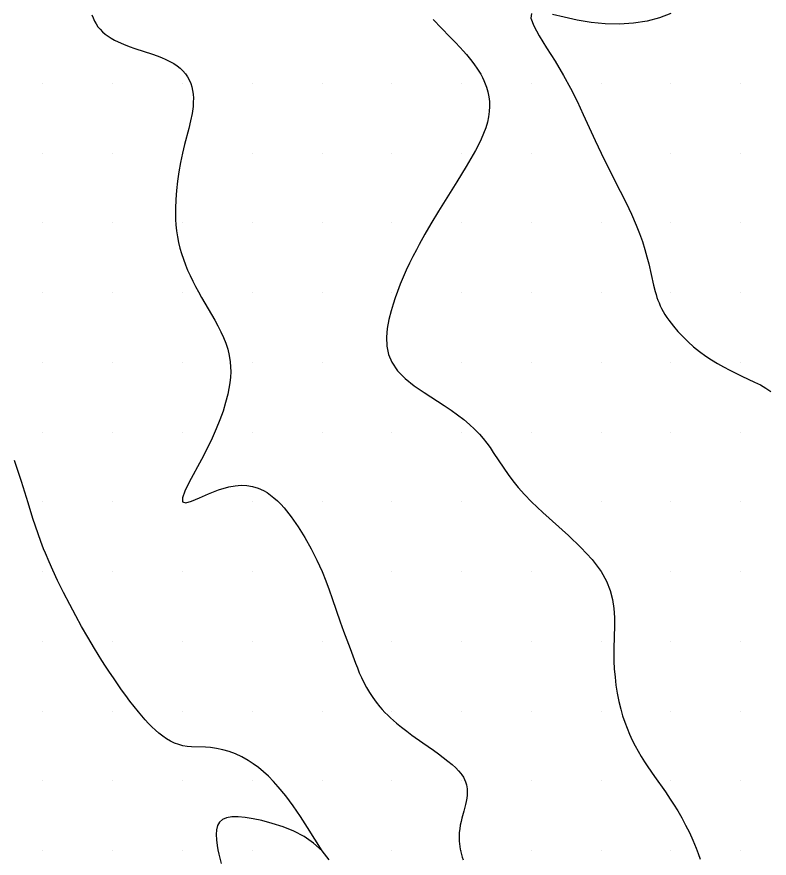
# Model space of a CAD drawing. Extents: x 2602990 to 2605851, y 618069 to 619180.
# Drawn here: x 2604638.1 to 2604692, y 618449.5 to 618509.8 of the extents above; entities that cross this region are included whole.
import ezdxf

# ---------------------------------------------------------------- set-up
doc = ezdxf.new("R2010")
doc.units = 0
for name, color, linetype in [('Default', 7, 'Continuous'), ('DTM Contours Minor', 7, 'Continuous'), ('Exist DTM Scan Elevation Point', 7, 'Continuous')]:
    doc.layers.add(name, color=color, linetype=linetype)

# ---------------------------------------------------------------- blocks, each defined once
blk = doc.blocks.new('POINT_DISPLAY')
at = {"layer": 'Default'}
blk.add_line((0, 0), (0, 0), dxfattribs=at)

msp = doc.modelspace()

# ---------------------------------------------------------------- linework, layer by layer
at = {"layer": 'DTM Contours Minor'}
for points in [[(2604643.51, 618509.908), (2604643.595, 618509.677), (2604643.694, 618509.457), (2604643.809, 618509.25), (2604643.941, 618509.054), (2604644.09, 618508.87), (2604644.263, 618508.692), (2604644.454, 618508.525), (2604644.663, 618508.37), (2604644.888, 618508.225), (2604645.128, 618508.089), (2604645.383, 618507.962), (2604645.764, 618507.796), (2604646.166, 618507.642), (2604646.582, 618507.496), (2604647.849, 618507.077), (2604648.178, 618506.96), (2604648.497, 618506.838), (2604648.803, 618506.708), (2604649.093, 618506.569), (2604649.366, 618506.417), (2604649.617, 618506.25), (2604649.835, 618506.077), (2604650.032, 618505.889), (2604650.206, 618505.686), (2604650.358, 618505.468), (2604650.487, 618505.235), (2604650.592, 618504.987), (2604650.668, 618504.745), (2604650.724, 618504.49), (2604650.761, 618504.222), (2604650.777, 618503.941), (2604650.774, 618503.649), (2604650.751, 618503.343), (2604650.68, 618502.842), (2604650.574, 618502.313), (2604650.442, 618501.761), (2604650.144, 618500.601), (2604650, 618500), (2604649.859, 618499.329), (2604649.74, 618498.653), (2604649.643, 618497.979), (2604649.569, 618497.312), (2604649.519, 618496.66), (2604649.496, 618496.028), (2604649.494, 618495.625), (2604649.506, 618495.231), (2604649.53, 618494.847), (2604649.576, 618494.421), (2604649.639, 618494.002), (2604649.72, 618493.591), (2604649.817, 618493.186), (2604649.931, 618492.787), (2604650.061, 618492.391), (2604650.207, 618491.995), (2604650.367, 618491.603), (2604650.541, 618491.213), (2604650.728, 618490.825), (2604650.925, 618490.439), (2604651.134, 618490.055), (2604651.366, 618489.646), (2604652.084, 618488.424), (2604652.317, 618488.014), (2604652.541, 618487.603), (2604652.746, 618487.194), (2604652.934, 618486.781), (2604653.099, 618486.361), (2604653.238, 618485.933), (2604653.345, 618485.495), (2604653.417, 618485.046), (2604653.446, 618484.684), (2604653.451, 618484.313), (2604653.433, 618483.932), (2604653.392, 618483.539), (2604653.328, 618483.135), (2604653.242, 618482.716), (2604653.091, 618482.124), (2604652.902, 618481.51), (2604652.678, 618480.877), (2604652.42, 618480.23), (2604652.132, 618479.575), (2604651.816, 618478.914), (2604651.357, 618478.031), (2604650.486, 618476.421), (2604650.168, 618475.775), (2604649.99, 618475.288), (2604650, 618475), (2604650.229, 618474.935), (2604650.648, 618475.048), (2604651.211, 618475.279), (2604651.872, 618475.568), (2604652.587, 618475.854), (2604653.311, 618476.076), (2604653.762, 618476.159), (2604654.198, 618476.192), (2604654.619, 618476.173), (2604655.025, 618476.104), (2604655.417, 618475.984), (2604655.795, 618475.814), (2604656.054, 618475.664), (2604656.307, 618475.49), (2604656.555, 618475.293), (2604656.798, 618475.073), (2604657.039, 618474.831), (2604657.276, 618474.569), (2604657.792, 618473.926), (2604658.292, 618473.208), (2604658.77, 618472.436), (2604659.219, 618471.63), (2604659.631, 618470.811), (2604660, 618470), (2604660.273, 618469.338), (2604660.515, 618468.698), (2604660.734, 618468.082), (2604661.306, 618466.392), (2604661.546, 618465.727), (2604662.011, 618464.488), (2604662.395, 618463.44), (2604662.529, 618463.094), (2604662.669, 618462.75), (2604662.821, 618462.409), (2604662.998, 618462.044), (2604663.191, 618461.685), (2604663.401, 618461.331), (2604663.628, 618460.985), (2604663.873, 618460.648), (2604664.136, 618460.322), (2604664.317, 618460.116), (2604664.505, 618459.915), (2604664.701, 618459.718), (2604664.905, 618459.524), (2604665.116, 618459.333), (2604665.334, 618459.146), (2604665.692, 618458.853), (2604666.063, 618458.567), (2604666.443, 618458.285), (2604667.215, 618457.735), (2604667.976, 618457.201), (2604668.341, 618456.94), (2604668.689, 618456.682), (2604669.014, 618456.428), (2604669.313, 618456.177), (2604669.58, 618455.93), (2604669.771, 618455.731), (2604669.936, 618455.534), (2604670.009, 618455.435), (2604670.125, 618455.258), (2604670.21, 618455.099), (2604670.279, 618454.939), (2604670.308, 618454.859), (2604670.348, 618454.718), (2604670.379, 618454.576), (2604670.398, 618454.431), (2604670.408, 618454.284), (2604670.408, 618454.134), (2604670.399, 618453.981), (2604670.373, 618453.762), (2604670.332, 618453.537), (2604670.28, 618453.307), (2604670.155, 618452.834), (2604670.023, 618452.341), (2604669.962, 618452.087), (2604669.907, 618451.83), (2604669.863, 618451.569), (2604669.832, 618451.304), (2604669.816, 618451.036), (2604669.816, 618450.857), (2604669.824, 618450.677), (2604669.84, 618450.494), (2604669.864, 618450.309), (2604669.896, 618450.119), (2604669.937, 618449.926), (2604669.984, 618449.736), (2604670.038, 618449.541), (2604670.1, 618449.341)], [(2604675, 618510), (2604674.956, 618509.66), (2604675.164, 618509.115), (2604675.562, 618508.4), (2604676.091, 618507.548), (2604676.692, 618506.592), (2604677.304, 618505.567), (2604677.803, 618504.648), (2604678.273, 618503.713), (2604678.72, 618502.77), (2604679.577, 618500.904), (2604680, 618500), (2604680.464, 618499.052), (2604681.371, 618497.266), (2604681.792, 618496.424), (2604682.178, 618495.615), (2604682.518, 618494.836), (2604682.751, 618494.236), (2604682.952, 618493.656), (2604683.125, 618493.097), (2604683.274, 618492.561), (2604683.404, 618492.048), (2604683.578, 618491.294), (2604683.749, 618490.54), (2604683.869, 618490.072), (2604683.93, 618489.861), (2604683.997, 618489.656), (2604684.068, 618489.453), (2604684.147, 618489.254), (2604684.232, 618489.058), (2604684.326, 618488.863), (2604684.441, 618488.649), (2604684.567, 618488.436), (2604684.704, 618488.223), (2604684.852, 618488.011), (2604685.012, 618487.797), (2604685.183, 618487.582), (2604685.5, 618487.214), (2604685.848, 618486.844), (2604686.223, 618486.478), (2604686.625, 618486.12), (2604687.05, 618485.775), (2604687.497, 618485.447), (2604687.914, 618485.171), (2604688.342, 618484.911), (2604688.777, 618484.666), (2604689.215, 618484.436), (2604689.653, 618484.218), (2604690.086, 618484.012), (2604690.991, 618483.589), (2604691.413, 618483.375), (2604691.806, 618483.149), (2604692.163, 618482.902)], [(2604685, 618510), (2604684.186, 618509.678), (2604683.288, 618509.443), (2604682.325, 618509.294), (2604681.321, 618509.23), (2604680.296, 618509.25), (2604679.273, 618509.352), (2604678.275, 618509.528), (2604677.339, 618509.739), (2604676.504, 618509.938)], [(2604667.951, 618509.57), (2604669.161, 618508.333), (2604669.535, 618507.944), (2604669.893, 618507.563), (2604670.12, 618507.313), (2604670.338, 618507.066), (2604670.545, 618506.82), (2604670.742, 618506.575), (2604670.926, 618506.331), (2604671.098, 618506.085), (2604671.24, 618505.864), (2604671.372, 618505.64), (2604671.492, 618505.415), (2604671.6, 618505.187), (2604671.696, 618504.955), (2604671.78, 618504.72), (2604671.877, 618504.382), (2604671.947, 618504.036), (2604671.989, 618503.684), (2604672.002, 618503.327), (2604671.985, 618502.965), (2604671.937, 618502.601), (2604671.849, 618502.202), (2604671.727, 618501.8), (2604671.575, 618501.396), (2604671.398, 618500.99), (2604671.199, 618500.583), (2604670.983, 618500.173), (2604670.666, 618499.609), (2604670.327, 618499.039), (2604669.655, 618497.944), (2604668.343, 618495.827), (2604667.8, 618494.925), (2604667.371, 618494.187), (2604666.958, 618493.445), (2604666.758, 618493.071), (2604666.509, 618492.589), (2604666.268, 618492.101), (2604666.035, 618491.606), (2604665.812, 618491.104), (2604665.6, 618490.594), (2604665.399, 618490.076), (2604665.236, 618489.624), (2604665.084, 618489.166), (2604664.946, 618488.699), (2604664.788, 618488.066), (2604664.675, 618487.427), (2604664.622, 618486.791), (2604664.648, 618486.168), (2604664.768, 618485.568), (2604665, 618485), (2604665.414, 618484.398), (2604665.96, 618483.842), (2604666.602, 618483.322), (2604667.305, 618482.831), (2604668.745, 618481.899), (2604669.24, 618481.564), (2604669.708, 618481.229), (2604670.147, 618480.891), (2604670.556, 618480.55), (2604670.933, 618480.203), (2604671.278, 618479.85), (2604671.552, 618479.534), (2604671.805, 618479.213), (2604672.043, 618478.884), (2604672.272, 618478.549), (2604673.016, 618477.421), (2604673.329, 618476.97), (2604673.673, 618476.505), (2604674.06, 618476.023), (2604674.499, 618475.522), (2604675, 618475), (2604675.819, 618474.226), (2604677.651, 618472.577), (2604678.547, 618471.722), (2604679.349, 618470.86), (2604680, 618470), (2604680.379, 618469.319), (2604680.644, 618468.649), (2604680.812, 618467.991), (2604680.906, 618467.349), (2604680.944, 618466.724), (2604680.946, 618466.119), (2604680.905, 618464.512), (2604680.905, 618464.053), (2604680.914, 618463.59), (2604680.943, 618463.023), (2604680.992, 618462.446), (2604681.062, 618461.865), (2604681.154, 618461.283), (2604681.269, 618460.704), (2604681.408, 618460.133), (2604681.54, 618459.672), (2604681.689, 618459.22), (2604681.853, 618458.778), (2604682.031, 618458.346), (2604682.222, 618457.927), (2604682.426, 618457.522), (2604682.642, 618457.126), (2604682.868, 618456.745), (2604683.101, 618456.375), (2604683.339, 618456.015), (2604683.818, 618455.323), (2604684.605, 618454.209), (2604684.956, 618453.693), (2604685.19, 618453.332), (2604685.482, 618452.857), (2604685.77, 618452.358), (2604686.05, 618451.838), (2604686.319, 618451.301), (2604686.572, 618450.751), (2604686.806, 618450.193), (2604686.957, 618449.799), (2604687.097, 618449.404)], [(2604660, 618450), (2604659.483, 618450.831), (2604658.966, 618451.651), (2604658.446, 618452.447), (2604657.923, 618453.208), (2604657.395, 618453.922), (2604656.862, 618454.578), (2604656.51, 618454.97), (2604656.156, 618455.331), (2604655.798, 618455.663), (2604655.437, 618455.964), (2604655.072, 618456.235), (2604654.703, 618456.475), (2604654.249, 618456.727), (2604653.792, 618456.936), (2604653.336, 618457.104), (2604652.885, 618457.233), (2604652.442, 618457.326), (2604652.01, 618457.385), (2604651.656, 618457.412), (2604650.655, 618457.445), (2604650.339, 618457.472), (2604650.03, 618457.52), (2604649.729, 618457.599), (2604649.435, 618457.708), (2604649.146, 618457.846), (2604648.862, 618458.012), (2604648.581, 618458.204), (2604648.304, 618458.423), (2604648.057, 618458.638), (2604647.812, 618458.872), (2604647.568, 618459.123), (2604647.324, 618459.389), (2604647.08, 618459.669), (2604646.836, 618459.961), (2604646.535, 618460.334), (2604646.234, 618460.722), (2604645.934, 618461.123), (2604645.634, 618461.534), (2604645.337, 618461.953), (2604645.044, 618462.379), (2604644.763, 618462.795), (2604644.487, 618463.214), (2604644.215, 618463.636), (2604643.949, 618464.059), (2604643.688, 618464.483), (2604643.208, 618465.292), (2604642.77, 618466.061), (2604642.348, 618466.828), (2604641.917, 618467.641), (2604641.476, 618468.499), (2604641.052, 618469.361), (2604640.709, 618470.095), (2604640.437, 618470.704), (2604640.176, 618471.325), (2604640.049, 618471.642), (2604639.849, 618472.168), (2604639.655, 618472.705), (2604639.467, 618473.252), (2604639.284, 618473.806), (2604638.931, 618474.927), (2604638.461, 618476.455), (2604638.299, 618476.96), (2604638.13, 618477.461), (2604637.952, 618477.958)], [(2604660.515, 618449.339), (2604660, 618450), (2604659.396, 618450.549), (2604658.711, 618451.01), (2604657.97, 618451.392), (2604657.201, 618451.704), (2604656.429, 618451.954), (2604655.682, 618452.153), (2604655.068, 618452.289), (2604654.501, 618452.385), (2604653.989, 618452.435), (2604653.539, 618452.431), (2604653.16, 618452.366), (2604652.858, 618452.234), (2604652.652, 618452.045), (2604652.513, 618451.798), (2604652.434, 618451.5), (2604652.407, 618451.159), (2604652.425, 618450.781), (2604652.48, 618450.375), (2604652.539, 618450.067), (2604652.609, 618449.75), (2604652.777, 618449.089)]]:
    msp.add_lwpolyline(points, dxfattribs=at)

# ---------------------------------------------------------------- block references
at = {"layer": 'Exist DTM Scan Elevation Point', "xscale": 1.3123333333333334, "yscale": 1.3123333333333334}
for p in [(2604640, 618505), (2604645, 618505), (2604650, 618505), (2604655, 618505), (2604660, 618505), (2604665, 618505), (2604670, 618505), (2604675, 618505), (2604680, 618505), (2604685, 618505), (2604690, 618505), (2604640, 618500), (2604645, 618500), (2604650, 618500), (2604655, 618500), (2604660, 618500), (2604665, 618500), (2604670, 618500), (2604675, 618500), (2604680, 618500), (2604685, 618500), (2604690, 618500), (2604640, 618495), (2604645, 618495), (2604650, 618495), (2604655, 618495), (2604660, 618495), (2604665, 618495), (2604670, 618495), (2604675, 618495), (2604680, 618495), (2604685, 618495), (2604690, 618495), (2604640, 618490), (2604645, 618490), (2604650, 618490), (2604655, 618490), (2604660, 618490), (2604665, 618490), (2604670, 618490), (2604675, 618490), (2604680, 618490), (2604685, 618490), (2604690, 618490), (2604640, 618485), (2604645, 618485), (2604650, 618485), (2604655, 618485), (2604660, 618485), (2604665, 618485), (2604670, 618485), (2604675, 618485), (2604680, 618485), (2604685, 618485), (2604690, 618485), (2604640, 618480), (2604645, 618480), (2604650, 618480), (2604655, 618480), (2604660, 618480), (2604665, 618480), (2604670, 618480), (2604675, 618480), (2604680, 618480), (2604685, 618480), (2604690, 618480), (2604640, 618475), (2604645, 618475), (2604650, 618475), (2604655, 618475), (2604660, 618475), (2604665, 618475), (2604670, 618475), (2604675, 618475), (2604680, 618475), (2604685, 618475), (2604690, 618475), (2604640, 618470), (2604645, 618470), (2604650, 618470), (2604655, 618470), (2604660, 618470), (2604665, 618470), (2604670, 618470), (2604675, 618470), (2604680, 618470), (2604685, 618470), (2604690, 618470), (2604640, 618465), (2604645, 618465), (2604650, 618465), (2604655, 618465), (2604660, 618465), (2604665, 618465), (2604670, 618465), (2604675, 618465), (2604680, 618465), (2604685, 618465), (2604690, 618465), (2604640, 618460), (2604645, 618460), (2604650, 618460), (2604655, 618460), (2604660, 618460), (2604665, 618460), (2604670, 618460), (2604675, 618460), (2604680, 618460), (2604685, 618460), (2604690, 618460), (2604640, 618455), (2604645, 618455), (2604650, 618455), (2604655, 618455), (2604660, 618455), (2604665, 618455), (2604670, 618455), (2604675, 618455), (2604680, 618455), (2604685, 618455), (2604690, 618455), (2604640, 618450), (2604645, 618450), (2604650, 618450), (2604655, 618450), (2604660, 618450), (2604665, 618450), (2604670, 618450), (2604675, 618450), (2604680, 618450), (2604685, 618450), (2604690, 618450)]:
    msp.add_blockref('POINT_DISPLAY', p, dxfattribs=at)

doc.saveas('drawing.dxf')
